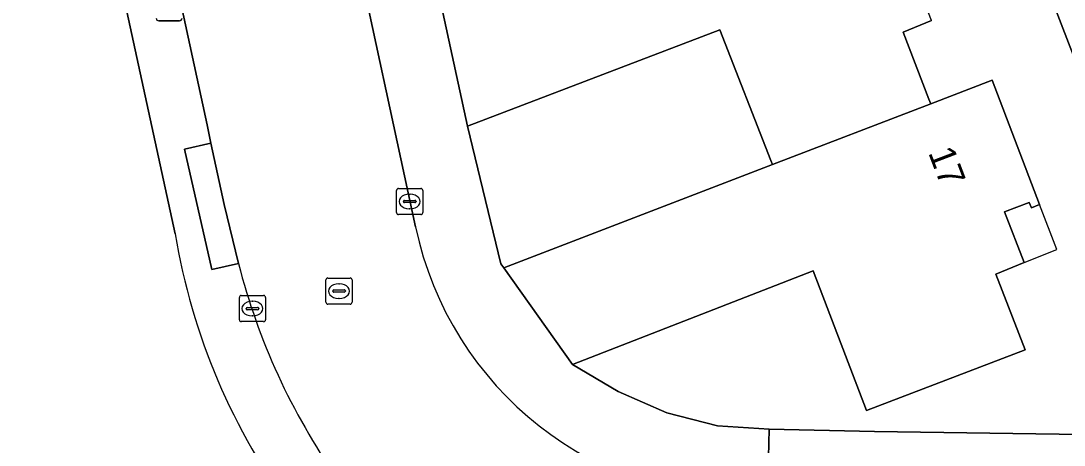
# Model space of a CAD drawing. Extents: x 159262 to 160143, y 383399 to 384319.
# Drawn here: x 159406.24 to 159446.11, y 383641.19 to 383657.41 of the extents above; entities that cross this region are included whole.
import ezdxf

# ---------------------------------------------------------------- set-up
doc = ezdxf.new("R2010")
doc.units = 0
for name, color, linetype in [('IMGEO_Erf', 7, 'Continuous'), ('IMGEO_Groenvoorziening', 7, 'Continuous'), ('IMGEO_Hek', 7, 'Continuous'), ('IMGEO_Kolk', 7, 'Continuous'), ('IMGEO_Lichtmast', 7, 'Continuous'), ('IMGEO_Pand', 7, 'Continuous'), ('IMGEO_Pand_nummerreeks', 7, 'Continuous'), ('IMGEO_Pand_overbouw', 7, 'Continuous'), ('IMGEO_Rijbaan_lokaal_open', 7, 'Continuous'), ('IMGEO_Rioolput', 7, 'Continuous'), ('IMGEO_Voetpad_open', 7, 'Continuous')]:
    doc.layers.add(name, color=color, linetype=linetype)

msp = doc.modelspace()

# ---------------------------------------------------------------- linework, layer by layer
at = {"layer": 'IMGEO_Erf'}
msp.add_lwpolyline([(159441.043, 383657.418), (159439.959, 383656.979), (159440.942, 383654.419), (159441.011, 383654.24), (159443.361, 383655.144), (159445.174, 383650.383), (159444.864, 383650.259), (159444.779, 383650.46), (159443.837, 383650.105), (159444.589, 383648.167), (159443.505, 383647.728), (159444.619, 383644.827), (159438.562, 383642.505), (159436.514, 383647.846), (159427.327, 383644.272), (159429.062, 383643.232), (159430.927, 383642.418), (159432.862, 383641.924), (159434.842, 383641.794), (159438.869, 383641.706), (159452.08, 383641.511), (159438.358, 383677.117)], dxfattribs=at)
msp.add_lwpolyline([(159432.949, 383657.067), (159423.313, 383653.378), (159424.579, 383648.119), (159424.69, 383647.964), (159434.965, 383651.915), (159434.904, 383652.071)], close=True, dxfattribs=at)
at = {"layer": 'IMGEO_Groenvoorziening'}
msp.add_lwpolyline([(159412.135, 383649.269), (159404.099, 383686.209), (159349.78, 383669.374)], dxfattribs=at)
msp.add_arc((159436.233, 383653.22), 24.419, 189.3104, 216.7675, dxfattribs=at)
at = {"layer": 'IMGEO_Hek'}
for points in [[(159423.313, 383653.378), (159424.579, 383648.119)], [(159427.327, 383644.272), (159429.062, 383643.232), (159430.927, 383642.418), (159432.862, 383641.924), (159434.842, 383641.794), (159438.869, 383641.706)]]:
    msp.add_lwpolyline(points, dxfattribs=at)
at = {"layer": 'IMGEO_Kolk'}
for p, q in [((159420.598, 383650.075), (159420.598, 383650.927)), ((159420.673, 383651.001), (159421.525, 383651.001)), ((159421.086, 383650.781), (159421.111, 383650.781)), ((159421.599, 383650.927), (159421.599, 383650.075)), ((159420.857, 383650.495), (159420.857, 383650.507)), ((159421.295, 383650.458), (159420.897, 383650.458)), ((159420.9, 383650.544), (159421.298, 383650.544)), ((159421.341, 383650.507), (159421.341, 383650.495)), ((159421.525, 383650.001), (159420.673, 383650.001)), ((159421.109, 383650.221), (159421.084, 383650.221)), ((159414.588, 383645.981), (159414.588, 383646.833)), ((159414.663, 383646.907), (159415.515, 383646.907)), ((159415.589, 383646.833), (159415.589, 383645.981)), ((159414.847, 383646.401), (159414.847, 383646.413)), ((159415.285, 383646.364), (159414.887, 383646.364)), ((159414.89, 383646.45), (159415.288, 383646.45)), ((159415.076, 383646.687), (159415.101, 383646.687)), ((159415.331, 383646.413), (159415.331, 383646.401)), ((159415.099, 383646.127), (159415.074, 383646.127)), ((159415.515, 383645.907), (159414.663, 383645.907))]:
    msp.add_line(p, q, dxfattribs=at)
for points in [[(159420.598, 383650.075), (159420.598, 383650.927)], [(159420.673, 383651.001), (159421.525, 383651.001)], [(159421.599, 383650.927), (159421.599, 383650.075)], [(159421.525, 383650.001), (159420.673, 383650.001)], [(159414.588, 383645.981), (159414.588, 383646.833)], [(159414.663, 383646.907), (159415.515, 383646.907)], [(159415.589, 383646.833), (159415.589, 383645.981)], [(159415.515, 383645.907), (159414.663, 383645.907)]]:
    msp.add_lwpolyline(points, dxfattribs=at)
for centre, radius, start, end in [((159420.675, 383650.925), 0.0765, 91.552, 178.448), ((159420.675, 383650.925), 0.0765, 91.552, 178.448), ((159421.523, 383650.925), 0.0765, 1.552, 88.448), ((159421.523, 383650.925), 0.0765, 1.552, 88.448), ((159420.897, 383650.504), 0.0403, 85.8775, 175.7526), ((159420.894, 383650.494), 0.0366, 178.938, 274.7102), ((159421.298, 383650.501), 0.043, 264.8664, 352.4533), ((159421.302, 383650.506), 0.0386, 1.7309, 96.639), ((159420.675, 383650.077), 0.0765, 181.552, 268.448), ((159420.675, 383650.077), 0.0765, 181.552, 268.448), ((159421.523, 383650.077), 0.0765, 271.552, 358.448), ((159421.523, 383650.077), 0.0765, 271.552, 358.448), ((159414.665, 383646.831), 0.0765, 91.552, 178.448), ((159414.665, 383646.831), 0.0765, 91.552, 178.448), ((159415.513, 383646.831), 0.0765, 1.552, 88.448), ((159415.513, 383646.831), 0.0765, 1.552, 88.448), ((159414.887, 383646.41), 0.0403, 85.8775, 175.7526), ((159414.884, 383646.4), 0.0366, 178.938, 274.7102), ((159415.288, 383646.407), 0.043, 264.8664, 352.4533), ((159415.292, 383646.412), 0.0386, 1.7309, 96.639), ((159414.665, 383645.983), 0.0765, 181.552, 268.448), ((159414.665, 383645.983), 0.0765, 181.552, 268.448), ((159415.513, 383645.983), 0.0765, 271.552, 358.448), ((159415.513, 383645.983), 0.0765, 271.552, 358.448)]:
    msp.add_arc(centre, radius, start, end, dxfattribs=at)
for centre, major_axis, ratio, start_param, end_param in [((159421.085, 383650.501), (-0.387, 0.002), 0.722429, 4.712389, 7.853982), ((159421.11, 383650.501), (-0.39, 0.002), 0.717154, 1.570796, 4.712389), ((159415.075, 383646.407), (-0.387, 0.002), 0.722429, 4.712389, 7.853982), ((159415.1, 383646.407), (-0.39, 0.002), 0.717154, 1.570796, 4.712389)]:
    msp.add_ellipse(centre, major_axis=major_axis, ratio=ratio, start_param=start_param, end_param=end_param, dxfattribs=at)
at = {"layer": 'IMGEO_Lichtmast'}
for p, q in [((159412.3, 383657.408), (159411.51, 383657.408)), ((159411.51, 383657.408), (159412.3, 383657.408))]:
    msp.add_line(p, q, dxfattribs=at)
for centre, start, end in [((159411.51, 383657.508), 180, 270), ((159411.51, 383657.508), 180, 270), ((159412.3, 383657.508), 270, 0), ((159412.3, 383657.508), 270, 0)]:
    msp.add_arc(centre, 0.1, start, end, dxfattribs=at)
at = {"layer": 'IMGEO_Pand'}
for points in [[(159439.959, 383656.979), (159441.043, 383657.418), (159440.291, 383659.356), (159441.233, 383659.711), (159441.318, 383659.51), (159441.628, 383659.634), (159439.787, 383664.378), (159437.464, 383663.491), (159431.416, 383661.183), (159422.363, 383657.728), (159423.313, 383653.378), (159432.949, 383657.067), (159434.904, 383652.071), (159434.965, 383651.915), (159441.011, 383654.24), (159440.942, 383654.419)], [(159436.514, 383647.846), (159438.562, 383642.505), (159444.619, 383644.827), (159443.505, 383647.728), (159444.589, 383648.167), (159443.837, 383650.105), (159444.779, 383650.46), (159444.864, 383650.259), (159445.174, 383650.383), (159443.361, 383655.144), (159441.011, 383654.24), (159434.965, 383651.915), (159424.69, 383647.964), (159427.327, 383644.272)]]:
    msp.add_lwpolyline(points, close=True, dxfattribs=at)
at = {"layer": 'IMGEO_Pand_overbouw'}
msp.add_lwpolyline([(159445.174, 383650.383), (159444.864, 383650.259), (159444.779, 383650.46), (159443.837, 383650.105), (159444.589, 383648.167), (159445.827, 383648.668)], close=True, dxfattribs=at)
at = {"layer": 'IMGEO_Rijbaan_lokaal_open'}
for points in [[(159421.322, 383649.53), (159416.353, 383672.587), (159412.568, 383690.227), (159412.425, 383690.83), (159410.318, 383700.636), (159409.509, 383704.479), (159407.045, 383715.879)], [(159403.454, 383712.276), (159404.265, 383708.427), (159405.278, 383703.443), (159402.35, 383702.849), (159389.648, 383700.331), (159386.538, 383699.694), (159387.647, 383693.997), (159390.753, 383694.583), (159403.928, 383697.198), (159404.986, 383692.213), (159405.496, 383689.81), (159406.228, 383686.383), (159413.36, 383653.433), (159413.503, 383652.729), (159414.005, 383650.384), (159414.554, 383648.128)]]:
    msp.add_lwpolyline(points, dxfattribs=at)
for centre, radius, start, end in [((159434.148, 383652.226), 13.106, 191.8691, 271.7766), ((159439.141, 383654.446), 25.385, 194.411, 214.8496)]:
    msp.add_arc(centre, radius, start, end, dxfattribs=at)
at = {"layer": 'IMGEO_Rioolput'}
for p, q in [((159417.972, 383647.576), (159418.824, 383647.576)), ((159417.897, 383646.65), (159417.897, 383647.502)), ((159418.385, 383647.356), (159418.41, 383647.356)), ((159418.898, 383647.502), (159418.898, 383646.65)), ((159418.156, 383647.07), (159418.156, 383647.082)), ((159418.594, 383647.033), (159418.196, 383647.033)), ((159418.199, 383647.119), (159418.597, 383647.119)), ((159418.408, 383646.796), (159418.383, 383646.796)), ((159418.64, 383647.082), (159418.64, 383647.07)), ((159418.824, 383646.576), (159417.972, 383646.576))]:
    msp.add_line(p, q, dxfattribs=at)
for points in [[(159417.972, 383647.576), (159418.824, 383647.576)], [(159417.897, 383646.65), (159417.897, 383647.502)], [(159418.898, 383647.502), (159418.898, 383646.65)], [(159418.824, 383646.576), (159417.972, 383646.576)]]:
    msp.add_lwpolyline(points, dxfattribs=at)
for centre, radius, start, end in [((159417.974, 383647.5), 0.0765, 91.552, 178.448), ((159417.974, 383647.5), 0.0765, 91.552, 178.448), ((159418.822, 383647.5), 0.0765, 1.552, 88.448), ((159418.822, 383647.5), 0.0765, 1.552, 88.448), ((159418.196, 383647.079), 0.0403, 85.8775, 175.7526), ((159418.193, 383647.069), 0.0366, 178.938, 274.7102), ((159418.597, 383647.076), 0.043, 264.8664, 352.4533), ((159418.601, 383647.081), 0.0386, 1.7309, 96.639), ((159417.974, 383646.652), 0.0765, 181.552, 268.448), ((159417.974, 383646.652), 0.0765, 181.552, 268.448), ((159418.822, 383646.652), 0.0765, 271.552, 358.448), ((159418.822, 383646.652), 0.0765, 271.552, 358.448)]:
    msp.add_arc(centre, radius, start, end, dxfattribs=at)
for centre, major_axis, ratio, start_param, end_param in [((159418.384, 383647.076), (-0.387, 0.002), 0.722429, 4.712389, 7.853982), ((159418.409, 383647.076), (-0.39, 0.002), 0.717154, 1.570796, 4.712389)]:
    msp.add_ellipse(centre, major_axis=major_axis, ratio=ratio, start_param=start_param, end_param=end_param, dxfattribs=at)
at = {"layer": 'IMGEO_Voetpad_open'}
for points in [[(159407.045, 383715.879), (159409.509, 383704.479), (159410.318, 383700.636), (159411.335, 383700.854), (159413.442, 383691.048), (159412.425, 383690.83), (159412.568, 383690.227), (159416.353, 383672.587), (159421.322, 383649.53)], [(159494.712, 383700.222), (159494.814, 383700.262), (159493.36, 383704.052), (159435.186, 383681.698), (159438.358, 383677.117), (159452.08, 383641.511), (159454.327, 383641.533), (159452.549, 383646.165), (159452.098, 383647.346), (159451.632, 383647.167), (159450.288, 383650.672), (159450.754, 383650.851), (159448.581, 383656.463), (159448.114, 383656.286), (159446.775, 383659.801), (159447.242, 383659.978), (159446.781, 383661.13), (159444.874, 383666.015), (159444.406, 383665.841), (159443.094, 383669.355), (159443.562, 383669.529), (159442.38, 383672.543), (159441.61, 383674.649), (159440.667, 383674.211)], [(159406.228, 383686.383), (159405.253, 383686.143), (159405.169, 383686.54), (159404.099, 383686.209), (159412.135, 383649.269)], [(159414.554, 383648.128), (159413.54, 383647.896), (159412.489, 383652.497), (159413.503, 383652.729), (159413.36, 383653.433), (159406.228, 383686.383)], [(159434.554, 383639.126), (159434.774, 383639.114), (159434.842, 383641.794), (159432.862, 383641.924), (159430.927, 383642.418), (159429.062, 383643.232), (159427.327, 383644.272), (159424.69, 383647.964), (159424.579, 383648.119), (159423.313, 383653.378), (159422.363, 383657.728), (159422.323, 383657.912), (159421.171, 383663.166), (159420.214, 383667.489), (159420.173, 383667.674), (159419.007, 383672.947)], [(159452.08, 383641.511), (159438.869, 383641.706), (159434.842, 383641.794), (159434.774, 383639.114), (159434.79, 383639.113), (159447.316, 383638.99)]]:
    msp.add_lwpolyline(points, dxfattribs=at)
msp.add_lwpolyline([(159413.503, 383652.729), (159412.489, 383652.497), (159413.54, 383647.896), (159414.554, 383648.128), (159414.005, 383650.384)], close=True, dxfattribs=at)
for centre, radius, start, end in [((159436.233, 383653.22), 24.419, 189.3104, 216.7675), ((159434.148, 383652.226), 13.106, 191.8691, 271.7766), ((159439.141, 383654.446), 25.385, 194.411, 214.8496)]:
    msp.add_arc(centre, radius, start, end, dxfattribs=at)

# ---------------------------------------------------------------- texts
at = {"layer": 'IMGEO_Pand_nummerreeks'}
msp.add_text('17', height=1, rotation=290.8497, dxfattribs=at).set_placement((159440.906, 383652.372))

doc.saveas('drawing.dxf')
